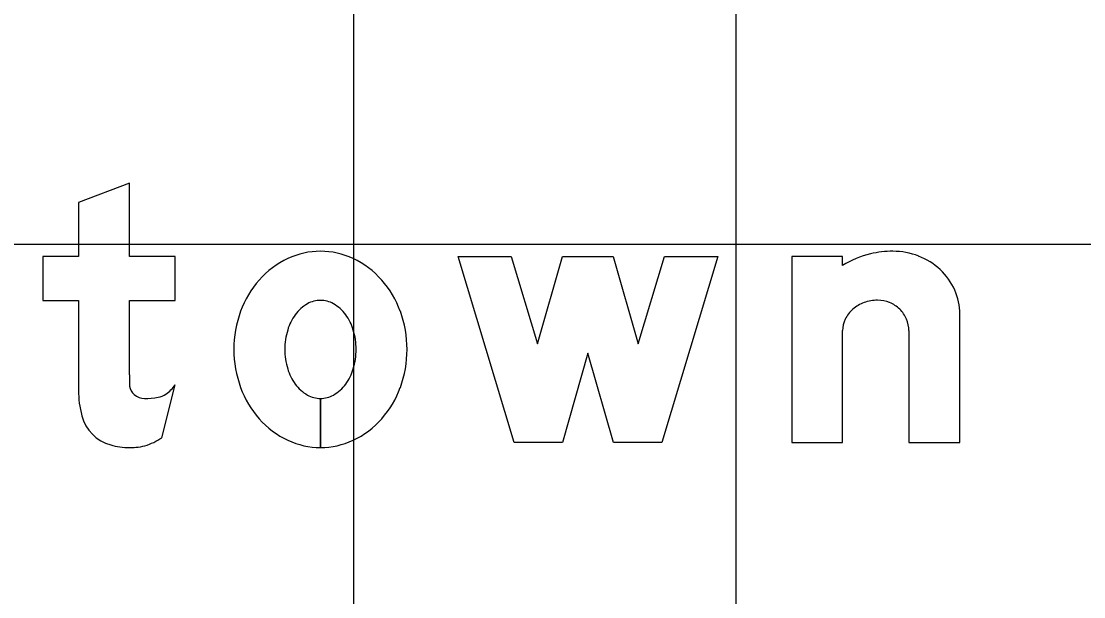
# Model space of a CAD drawing. Extents: x 1797809 to 2198143, y 249608 to 1237864.
# Drawn here: x 2197036.96 to 2197042.53, y 1237268.2 to 1237271.21 of the extents above; entities that cross this region are included whole.
import ezdxf

# ---------------------------------------------------------------- set-up
doc = ezdxf.new("R2010")
doc.units = 0
for name, color, linetype in [('GSBWFILL', 7, 'Continuous'), ('GSCOLORFILL', 7, 'Continuous'), ('GSOUTLINE', 7, 'Continuous'), ('GSSHT', 7, 'Continuous')]:
    doc.layers.add(name, color=color, linetype=linetype)

msp = doc.modelspace()

# ---------------------------------------------------------------- linework, layer by layer
at = {"layer": 'GSBWFILL'}
for p, q in [((2197041.611, 1237269.5935), (2197041.611, 1237269.0087)), ((2197037.7009, 1237269.0335), (2197037.771, 1237269.3095)), ((2197038.531, 1237269.2387), (2197038.531, 1237268.982)), ((2197038.5311, 1237268.982), (2197038.5311, 1237269.2387))]:
    msp.add_line(p, q, dxfattribs=at)
for points in [[(2197037.531, 1237269.362), (2197037.531, 1237269.752), (2197037.771, 1237269.752), (2197037.771, 1237269.982), (2197037.531, 1237269.982), (2197037.531, 1237270.3654), (2197037.2644, 1237270.2642), (2197037.2644, 1237269.982), (2197037.0777, 1237269.982), (2197037.0777, 1237269.752), (2197037.2644, 1237269.752), (2197037.2644, 1237269.2814)], [(2197041.2644, 1237269.9339), (2197041.2644, 1237269.982), (2197040.9977, 1237269.982), (2197040.9977, 1237269.0087), (2197041.2644, 1237269.0087), (2197041.2644, 1237269.5935)], [(2197041.611, 1237269.0087), (2197041.8777, 1237269.0087), (2197041.8777, 1237269.6813)]]:
    msp.add_lwpolyline(points, dxfattribs=at)
msp.add_lwpolyline([(2197040.611, 1237269.982), (2197040.3177, 1237269.0087), (2197040.0644, 1237269.0087), (2197039.931, 1237269.4754), (2197039.7977, 1237269.0087), (2197039.5444, 1237269.0087), (2197039.251, 1237269.982), (2197039.5296, 1237269.982), (2197039.6676, 1237269.524), (2197039.7985, 1237269.982), (2197040.0636, 1237269.982), (2197040.1945, 1237269.524), (2197040.3325, 1237269.982)], close=True, dxfattribs=at)
for centre, major_axis, ratio, start_param, end_param in [((2197038.531, 1237269.6069), (0, 0.4018), 0.999994, 0, 0.438571), ((2197038.531, 1237269.6069), (0, 0.4018), 0.999994, 5.844614, 6.283185), ((2197041.5223, 1237269.5289), (0, 0.4802), 0.999997, 0.235088, 0.567132), ((2197041.5269, 1237269.4753), (0, 0.5334), 0.999997, 0, 0.219986), ((2197041.5269, 1237269.6333), (0, 0.3754), 0.999997, 5.914285, 6.283185), ((2197041.5359, 1237269.6567), (0, 0.3503), 0.999997, 5.532258, 5.914285), ((2197038.5564, 1237269.5529), (0, 0.4615), 0.999994, 0.438571, 0.847388), ((2197038.5057, 1237269.5529), (0, 0.4615), 0.999994, 5.435798, 5.844614), ((2197041.5499, 1237269.6716), (0, 0.3299), 0.999997, 5.130076, 5.532258), ((2197038.5959, 1237269.518), (0, 0.5141), 0.999994, 0.847388, 1.220117), ((2197038.4662, 1237269.518), (0, 0.5141), 0.999994, 5.063069, 5.435798), ((2197041.5715, 1237269.6813), (0, 0.3062), 0.999997, 4.712389, 5.130076), ((2197038.5636, 1237269.5572), (0, 0.2035), 0.999994, 0.517724, 0.942), ((2197038.531, 1237269.6144), (0, 0.1377), 0.999994, 0, 0.517724), ((2197038.531, 1237269.6144), (0, 0.1377), 0.999994, 5.765461, 6.283185), ((2197038.4985, 1237269.5572), (0, 0.2035), 0.999994, 5.341185, 5.765461), ((2197041.4246, 1237269.5833), (0, 0.1625), 0.999997, 0.715718, 1.126231), ((2197041.4384, 1237269.5675), (0, 0.1835), 0.999997, 0.345704, 0.715718), ((2197041.4473, 1237269.5426), (0, 0.2099), 0.999997, 0, 0.345704), ((2197041.4473, 1237269.5841), (0, 0.1684), 0.999997, 5.900624, 6.283185), ((2197041.4491, 1237269.5887), (0, 0.1635), 0.999997, 5.51227, 5.900624), ((2197041.452, 1237269.5916), (0, 0.1594), 0.999997, 5.115435, 5.51227), ((2197038.6578, 1237269.4954), (0, 0.5801), 0.999994, 1.220117, 1.570796), ((2197038.615, 1237269.5198), (0, 0.267), 0.999994, 0.942, 1.278197), ((2197038.4471, 1237269.5198), (0, 0.267), 0.999994, 5.004989, 5.341185), ((2197038.4043, 1237269.4954), (0, 0.5801), 0.999994, 4.712389, 5.063069), ((2197041.4033, 1237269.5935), (0, 0.1389), 0.999997, 1.126231, 1.570796), ((2197041.4564, 1237269.5935), (0, 0.1546), 0.999997, 4.712389, 5.115435), ((2197038.6961, 1237269.4954), (0, 0.3517), 0.999994, 1.278197, 1.570796), ((2197038.366, 1237269.4954), (0, 0.3517), 0.999994, 4.712389, 5.004989), ((2197038.6578, 1237269.4954), (0, 0.5801), 0.999994, 1.570796, 1.921476), ((2197038.6961, 1237269.4954), (0, 0.3517), 0.999994, 1.570796, 1.863396), ((2197038.366, 1237269.4954), (0, 0.3517), 0.999994, 4.419789, 4.712389), ((2197038.4043, 1237269.4954), (0, 0.5801), 0.999994, 4.361709, 4.712389), ((2197038.615, 1237269.4709), (0, 0.267), 0.999994, 1.863396, 2.199593), ((2197038.4471, 1237269.4709), (0, 0.267), 0.999994, 4.083593, 4.419789), ((2197039.2003, 1237269.362), (0, 1.6693), 0.999992, 1.570796, 1.606005), ((2197038.5636, 1237269.4336), (0, 0.2035), 0.999994, 2.199593, 2.623869), ((2197038.4985, 1237269.4336), (0, 0.2035), 0.999994, 3.659317, 4.083593), ((2197037.7818, 1237269.2814), (0, 0.5174), 0.999992, 1.570796, 1.830698), ((2197037.6076, 1237269.3162), (0, 0.0767), 0.999992, 1.74085, 2.407828), ((2197037.6101, 1237269.3189), (0, 0.0803), 0.999992, 2.407828, 3.141593), ((2197037.6641, 1237269.3432), (0, 0.1), 0.999992, 3.310762, 3.756278), ((2197037.5955, 1237269.4404), (0, 0.2189), 0.999992, 3.756278, 4.071638), ((2197038.5959, 1237269.4727), (0, 0.5141), 0.999994, 1.921476, 2.294205), ((2197038.4662, 1237269.4727), (0, 0.5141), 0.999994, 3.98898, 4.361709), ((2197037.6101, 1237269.6598), (0, 0.4211), 0.999992, 3.141593, 3.310762), ((2197038.531, 1237269.3764), (0, 0.1377), 0.999994, 2.623869, 3.141593), ((2197038.531, 1237269.3764), (0, 0.1377), 0.999994, 3.142077, 3.659317), ((2197037.4911, 1237269.2042), (0, 0.2167), 0.999992, 1.830698, 2.869526), ((2197038.5564, 1237269.4378), (0, 0.4615), 0.999994, 2.294205, 2.703022), ((2197038.5057, 1237269.4378), (0, 0.4615), 0.999994, 3.580164, 3.98898), ((2197037.531, 1237269.3472), (0, 0.3651), 0.999992, 2.869526, 3.141593), ((2197037.531, 1237269.5079), (0, 0.5258), 0.999992, 3.141593, 3.205734), ((2197037.5509, 1237269.1993), (0, 0.2167), 0.999992, 3.205734, 3.427755), ((2197037.5225, 1237269.2958), (0, 0.3172), 0.999992, 3.427755, 3.738844), ((2197038.531, 1237269.3838), (0, 0.4018), 0.999994, 2.703022, 3.141593), ((2197038.531, 1237269.3838), (0, 0.4018), 0.999994, 3.141759, 3.580164)]:
    msp.add_ellipse(centre, major_axis=major_axis, ratio=ratio, start_param=start_param, end_param=end_param, dxfattribs=at)
at = {"layer": 'GSCOLORFILL'}
for p, q in [((2197041.611, 1237269.5935), (2197041.611, 1237269.0087)), ((2197037.7009, 1237269.0335), (2197037.771, 1237269.3095)), ((2197038.531, 1237269.2387), (2197038.531, 1237268.982)), ((2197038.5311, 1237268.982), (2197038.5311, 1237269.2387))]:
    msp.add_line(p, q, dxfattribs=at)
for points in [[(2197037.531, 1237269.362), (2197037.531, 1237269.752), (2197037.771, 1237269.752), (2197037.771, 1237269.982), (2197037.531, 1237269.982), (2197037.531, 1237270.3654), (2197037.2644, 1237270.2642), (2197037.2644, 1237269.982), (2197037.0777, 1237269.982), (2197037.0777, 1237269.752), (2197037.2644, 1237269.752), (2197037.2644, 1237269.2814)], [(2197041.2644, 1237269.9339), (2197041.2644, 1237269.982), (2197040.9977, 1237269.982), (2197040.9977, 1237269.0087), (2197041.2644, 1237269.0087), (2197041.2644, 1237269.5935)], [(2197041.611, 1237269.0087), (2197041.8777, 1237269.0087), (2197041.8777, 1237269.6813)]]:
    msp.add_lwpolyline(points, dxfattribs=at)
msp.add_lwpolyline([(2197040.611, 1237269.982), (2197040.3177, 1237269.0087), (2197040.0644, 1237269.0087), (2197039.931, 1237269.4754), (2197039.7977, 1237269.0087), (2197039.5444, 1237269.0087), (2197039.251, 1237269.982), (2197039.5296, 1237269.982), (2197039.6676, 1237269.524), (2197039.7985, 1237269.982), (2197040.0636, 1237269.982), (2197040.1945, 1237269.524), (2197040.3325, 1237269.982)], close=True, dxfattribs=at)
for centre, major_axis, ratio, start_param, end_param in [((2197038.531, 1237269.6069), (0, 0.4018), 0.999994, 0, 0.438571), ((2197038.531, 1237269.6069), (0, 0.4018), 0.999994, 5.844614, 6.283185), ((2197041.5223, 1237269.5289), (0, 0.4802), 0.999997, 0.235088, 0.567132), ((2197041.5269, 1237269.4753), (0, 0.5334), 0.999997, 0, 0.219986), ((2197041.5269, 1237269.6333), (0, 0.3754), 0.999997, 5.914285, 6.283185), ((2197041.5359, 1237269.6567), (0, 0.3503), 0.999997, 5.532258, 5.914285), ((2197038.5564, 1237269.5529), (0, 0.4615), 0.999994, 0.438571, 0.847388), ((2197038.5057, 1237269.5529), (0, 0.4615), 0.999994, 5.435798, 5.844614), ((2197041.5499, 1237269.6716), (0, 0.3299), 0.999997, 5.130076, 5.532258), ((2197038.5959, 1237269.518), (0, 0.5141), 0.999994, 0.847388, 1.220117), ((2197038.4662, 1237269.518), (0, 0.5141), 0.999994, 5.063069, 5.435798), ((2197041.5715, 1237269.6813), (0, 0.3062), 0.999997, 4.712389, 5.130076), ((2197038.5636, 1237269.5572), (0, 0.2035), 0.999994, 0.517724, 0.942), ((2197038.531, 1237269.6144), (0, 0.1377), 0.999994, 0, 0.517724), ((2197038.531, 1237269.6144), (0, 0.1377), 0.999994, 5.765461, 6.283185), ((2197038.4985, 1237269.5572), (0, 0.2035), 0.999994, 5.341185, 5.765461), ((2197041.4246, 1237269.5833), (0, 0.1625), 0.999997, 0.715718, 1.126231), ((2197041.4384, 1237269.5675), (0, 0.1835), 0.999997, 0.345704, 0.715718), ((2197041.4473, 1237269.5426), (0, 0.2099), 0.999997, 0, 0.345704), ((2197041.4473, 1237269.5841), (0, 0.1684), 0.999997, 5.900624, 6.283185), ((2197041.4491, 1237269.5887), (0, 0.1635), 0.999997, 5.51227, 5.900624), ((2197041.452, 1237269.5916), (0, 0.1594), 0.999997, 5.115435, 5.51227), ((2197038.6578, 1237269.4954), (0, 0.5801), 0.999994, 1.220117, 1.570796), ((2197038.615, 1237269.5198), (0, 0.267), 0.999994, 0.942, 1.278197), ((2197038.4471, 1237269.5198), (0, 0.267), 0.999994, 5.004989, 5.341185), ((2197038.4043, 1237269.4954), (0, 0.5801), 0.999994, 4.712389, 5.063069), ((2197041.4033, 1237269.5935), (0, 0.1389), 0.999997, 1.126231, 1.570796), ((2197041.4564, 1237269.5935), (0, 0.1546), 0.999997, 4.712389, 5.115435), ((2197038.6961, 1237269.4954), (0, 0.3517), 0.999994, 1.278197, 1.570796), ((2197038.366, 1237269.4954), (0, 0.3517), 0.999994, 4.712389, 5.004989), ((2197038.6578, 1237269.4954), (0, 0.5801), 0.999994, 1.570796, 1.921476), ((2197038.6961, 1237269.4954), (0, 0.3517), 0.999994, 1.570796, 1.863396), ((2197038.366, 1237269.4954), (0, 0.3517), 0.999994, 4.419789, 4.712389), ((2197038.4043, 1237269.4954), (0, 0.5801), 0.999994, 4.361709, 4.712389), ((2197038.615, 1237269.4709), (0, 0.267), 0.999994, 1.863396, 2.199593), ((2197038.4471, 1237269.4709), (0, 0.267), 0.999994, 4.083593, 4.419789), ((2197039.2003, 1237269.362), (0, 1.6693), 0.999992, 1.570796, 1.606005), ((2197038.5636, 1237269.4336), (0, 0.2035), 0.999994, 2.199593, 2.623869), ((2197038.4985, 1237269.4336), (0, 0.2035), 0.999994, 3.659317, 4.083593), ((2197037.7818, 1237269.2814), (0, 0.5174), 0.999992, 1.570796, 1.830698), ((2197037.6076, 1237269.3162), (0, 0.0767), 0.999992, 1.74085, 2.407828), ((2197037.6101, 1237269.3189), (0, 0.0803), 0.999992, 2.407828, 3.141593), ((2197037.6641, 1237269.3432), (0, 0.1), 0.999992, 3.310762, 3.756278), ((2197037.5955, 1237269.4404), (0, 0.2189), 0.999992, 3.756278, 4.071638), ((2197038.5959, 1237269.4727), (0, 0.5141), 0.999994, 1.921476, 2.294205), ((2197038.4662, 1237269.4727), (0, 0.5141), 0.999994, 3.98898, 4.361709), ((2197037.6101, 1237269.6598), (0, 0.4211), 0.999992, 3.141593, 3.310762), ((2197038.531, 1237269.3764), (0, 0.1377), 0.999994, 2.623869, 3.141593), ((2197038.531, 1237269.3764), (0, 0.1377), 0.999994, 3.142077, 3.659317), ((2197037.4911, 1237269.2042), (0, 0.2167), 0.999992, 1.830698, 2.869526), ((2197038.5564, 1237269.4378), (0, 0.4615), 0.999994, 2.294205, 2.703022), ((2197038.5057, 1237269.4378), (0, 0.4615), 0.999994, 3.580164, 3.98898), ((2197037.531, 1237269.3472), (0, 0.3651), 0.999992, 2.869526, 3.141593), ((2197037.531, 1237269.5079), (0, 0.5258), 0.999992, 3.141593, 3.205734), ((2197037.5509, 1237269.1993), (0, 0.2167), 0.999992, 3.205734, 3.427755), ((2197037.5225, 1237269.2958), (0, 0.3172), 0.999992, 3.427755, 3.738844), ((2197038.531, 1237269.3838), (0, 0.4018), 0.999994, 2.703022, 3.141593), ((2197038.531, 1237269.3838), (0, 0.4018), 0.999994, 3.141759, 3.580164)]:
    msp.add_ellipse(centre, major_axis=major_axis, ratio=ratio, start_param=start_param, end_param=end_param, dxfattribs=at)
at = {"layer": 'GSOUTLINE'}
for p, q in [((2197041.611, 1237269.5935), (2197041.611, 1237269.0087)), ((2197037.7009, 1237269.0335), (2197037.771, 1237269.3095))]:
    msp.add_line(p, q, dxfattribs=at)
for points in [[(2197037.531, 1237269.362), (2197037.531, 1237269.752), (2197037.771, 1237269.752), (2197037.771, 1237269.982), (2197037.531, 1237269.982), (2197037.531, 1237270.3654), (2197037.2644, 1237270.2642), (2197037.2644, 1237269.982), (2197037.0777, 1237269.982), (2197037.0777, 1237269.752), (2197037.2644, 1237269.752), (2197037.2644, 1237269.2814)], [(2197041.2644, 1237269.9339), (2197041.2644, 1237269.982), (2197040.9977, 1237269.982), (2197040.9977, 1237269.0087), (2197041.2644, 1237269.0087), (2197041.2644, 1237269.5935)], [(2197041.611, 1237269.0087), (2197041.8777, 1237269.0087), (2197041.8777, 1237269.6813)]]:
    msp.add_lwpolyline(points, dxfattribs=at)
msp.add_lwpolyline([(2197040.611, 1237269.982), (2197040.3177, 1237269.0087), (2197040.0644, 1237269.0087), (2197039.931, 1237269.4754), (2197039.7977, 1237269.0087), (2197039.5444, 1237269.0087), (2197039.251, 1237269.982), (2197039.5296, 1237269.982), (2197039.6676, 1237269.524), (2197039.7985, 1237269.982), (2197040.0636, 1237269.982), (2197040.1945, 1237269.524), (2197040.3325, 1237269.982)], close=True, dxfattribs=at)
for centre, major_axis, ratio, start_param, end_param in [((2197038.531, 1237269.6069), (0, 0.4018), 0.999994, 0, 0.438571), ((2197038.531, 1237269.6069), (0, 0.4018), 0.999994, 5.844614, 6.283185), ((2197041.5223, 1237269.5289), (0, 0.4802), 0.999997, 0.235088, 0.567132), ((2197041.5269, 1237269.4753), (0, 0.5334), 0.999997, 0, 0.219986), ((2197041.5269, 1237269.6333), (0, 0.3754), 0.999997, 5.914285, 6.283185), ((2197041.5359, 1237269.6567), (0, 0.3503), 0.999997, 5.532258, 5.914285), ((2197038.5564, 1237269.5529), (0, 0.4615), 0.999994, 0.438571, 0.847388), ((2197038.5057, 1237269.5529), (0, 0.4615), 0.999994, 5.435798, 5.844614), ((2197041.5499, 1237269.6716), (0, 0.3299), 0.999997, 5.130076, 5.532258), ((2197038.5959, 1237269.518), (0, 0.5141), 0.999994, 0.847388, 1.220117), ((2197038.4662, 1237269.518), (0, 0.5141), 0.999994, 5.063069, 5.435798), ((2197041.5715, 1237269.6813), (0, 0.3062), 0.999997, 4.712389, 5.130076), ((2197038.5636, 1237269.5572), (0, 0.2035), 0.999994, 0.517724, 0.942), ((2197038.531, 1237269.6144), (0, 0.1377), 0.999994, 0, 0.517724), ((2197038.531, 1237269.6144), (0, 0.1377), 0.999994, 5.765461, 6.283185), ((2197038.4985, 1237269.5572), (0, 0.2035), 0.999994, 5.341185, 5.765461), ((2197041.4246, 1237269.5833), (0, 0.1625), 0.999997, 0.715718, 1.126231), ((2197041.4384, 1237269.5675), (0, 0.1835), 0.999997, 0.345704, 0.715718), ((2197041.4473, 1237269.5426), (0, 0.2099), 0.999997, 0, 0.345704), ((2197041.4473, 1237269.5841), (0, 0.1684), 0.999997, 5.900624, 6.283185), ((2197041.4491, 1237269.5887), (0, 0.1635), 0.999997, 5.51227, 5.900624), ((2197041.452, 1237269.5916), (0, 0.1594), 0.999997, 5.115435, 5.51227), ((2197038.6578, 1237269.4954), (0, 0.5801), 0.999994, 1.220117, 1.570796), ((2197038.615, 1237269.5198), (0, 0.267), 0.999994, 0.942, 1.278197), ((2197038.4471, 1237269.5198), (0, 0.267), 0.999994, 5.004989, 5.341185), ((2197038.4043, 1237269.4954), (0, 0.5801), 0.999994, 4.712389, 5.063069), ((2197041.4033, 1237269.5935), (0, 0.1389), 0.999997, 1.126231, 1.570796), ((2197041.4564, 1237269.5935), (0, 0.1546), 0.999997, 4.712389, 5.115435), ((2197038.6961, 1237269.4954), (0, 0.3517), 0.999994, 1.278197, 1.570796), ((2197038.366, 1237269.4954), (0, 0.3517), 0.999994, 4.712389, 5.004989), ((2197038.6578, 1237269.4954), (0, 0.5801), 0.999994, 1.570796, 1.921476), ((2197038.6961, 1237269.4954), (0, 0.3517), 0.999994, 1.570796, 1.863396), ((2197038.366, 1237269.4954), (0, 0.3517), 0.999994, 4.419789, 4.712389), ((2197038.4043, 1237269.4954), (0, 0.5801), 0.999994, 4.361709, 4.712389), ((2197038.615, 1237269.4709), (0, 0.267), 0.999994, 1.863396, 2.199593), ((2197038.4471, 1237269.4709), (0, 0.267), 0.999994, 4.083593, 4.419789), ((2197039.2003, 1237269.362), (0, 1.6693), 0.999992, 1.570796, 1.606005), ((2197038.5636, 1237269.4336), (0, 0.2035), 0.999994, 2.199593, 2.623869), ((2197038.4985, 1237269.4336), (0, 0.2035), 0.999994, 3.659317, 4.083593), ((2197037.7818, 1237269.2814), (0, 0.5174), 0.999992, 1.570796, 1.830698), ((2197037.6076, 1237269.3162), (0, 0.0767), 0.999992, 1.74085, 2.407828), ((2197037.6101, 1237269.3189), (0, 0.0803), 0.999992, 2.407828, 3.141593), ((2197037.6641, 1237269.3432), (0, 0.1), 0.999992, 3.310762, 3.756278), ((2197037.5955, 1237269.4404), (0, 0.2189), 0.999992, 3.756278, 4.071638), ((2197038.5959, 1237269.4727), (0, 0.5141), 0.999994, 1.921476, 2.294205), ((2197038.4662, 1237269.4727), (0, 0.5141), 0.999994, 3.98898, 4.361709), ((2197037.6101, 1237269.6598), (0, 0.4211), 0.999992, 3.141593, 3.310762), ((2197038.531, 1237269.3764), (0, 0.1377), 0.999994, 2.623869, 3.141593), ((2197038.531, 1237269.3764), (0, 0.1377), 0.999994, 3.141593, 3.659317), ((2197037.4911, 1237269.2042), (0, 0.2167), 0.999992, 1.830698, 2.869526), ((2197038.5564, 1237269.4378), (0, 0.4615), 0.999994, 2.294205, 2.703022), ((2197038.5057, 1237269.4378), (0, 0.4615), 0.999994, 3.580164, 3.98898), ((2197037.531, 1237269.3472), (0, 0.3651), 0.999992, 2.869526, 3.141593), ((2197037.531, 1237269.5079), (0, 0.5258), 0.999992, 3.141593, 3.205734), ((2197037.5509, 1237269.1993), (0, 0.2167), 0.999992, 3.205734, 3.427755), ((2197037.5225, 1237269.2958), (0, 0.3172), 0.999992, 3.427755, 3.738844), ((2197038.531, 1237269.3838), (0, 0.4018), 0.999994, 2.703022, 3.141593), ((2197038.531, 1237269.3838), (0, 0.4018), 0.999994, 3.141593, 3.580164)]:
    msp.add_ellipse(centre, major_axis=major_axis, ratio=ratio, start_param=start_param, end_param=end_param, dxfattribs=at)
at = {"layer": 'GSSHT'}
for p, q in [((2197038.7065, 1237248.0462), (2197038.7065, 1237318.0462)), ((2197040.7065, 1237248.0462), (2197040.7065, 1237318.0462)), ((2196954.7065, 1237270.0462), (2197214.7065, 1237270.0462))]:
    msp.add_line(p, q, dxfattribs=at)

doc.saveas('drawing.dxf')
